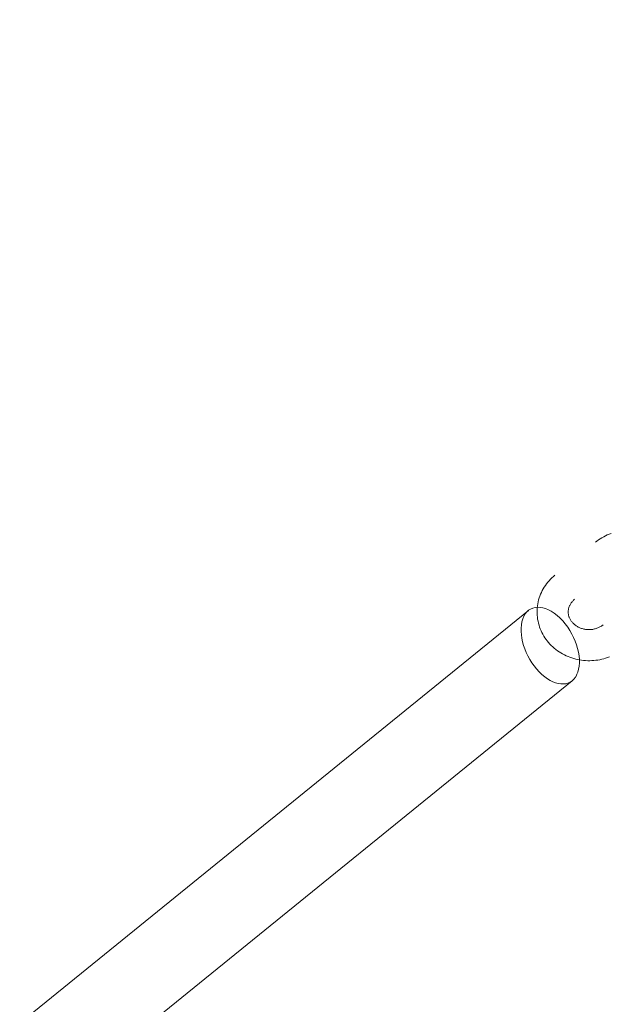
# Model space of a CAD drawing. Header units: millimetres. Extents: x -188930 to 271134, y -158090 to 283816.
# Tile 416 of 610: x 51520 to 51634, y 62957 to 63146. Entities that reach past the tile are written whole.
import ezdxf

# ---------------------------------------------------------------- set-up
doc = ezdxf.new("R2010")
doc.units = ezdxf.units.MM
for name, color, linetype, lineweight in [('25_2021_Modlnica_staw_dz223_mdcp_19042022_dwg-1', 7, 'Continuous', 9), ('A-DETL-2', 5, 'Continuous', 25), ('I-FURN', 30, 'Continuous', 9), ('PZT_UTWARDZENIA', 5, 'Continuous', 9), ('WWRPP_801', 7, 'Continuous', 9)]:
    doc.layers.add(name, color=color, linetype=linetype, lineweight=lineweight)
doc.styles.add('Arial_10', font='arial.ttf', dxfattribs={"width": 0.9, "height": 750})

# ---------------------------------------------------------------- blocks, each defined once
blk = doc.blocks.new('25_2021_Modlnica_staw_dz223_mdcp_19042022_dwg-1821906-PZT-dwg')
at = {"layer": 'WWRPP_801', "insert": (-7398803.59, 2244415.95), "char_height": 750, "width": 2809.7244, "attachment_point": 1, "rotation": 333.5406, "line_spacing_factor": 0.941778, "style": 'Arial_10'}
blk.add_mtext('262.3', dxfattribs=at)
blk = doc.blocks.new('LARSLAJ_hamak - LARSLAJ_hamak-V31-PZT-dwg')
at = {"layer": 'I-FURN'}
for p, q in [((-693.86, 249.32), (-897.55, 453.44)), ((-910.13, 443.65), (-706.44, 239.54))]:
    blk.add_line(p, q, dxfattribs=at)
at = {"layer": 'I-FURN', "flags": 128}
for points in [[(-693.81, 247.64), (-694.2, 247.6), (-694.58, 247.54), (-694.96, 247.46), (-695.34, 247.37), (-695.71, 247.26), (-696.07, 247.14), (-696.43, 246.99), (-696.79, 246.84), (-697.14, 246.67), (-697.48, 246.48), (-697.81, 246.28), (-698.13, 246.07), (-698.44, 245.84), (-698.75, 245.6), (-699.04, 245.35), (-699.32, 245.09), (-699.6, 244.81), (-699.86, 244.52), (-700.11, 244.23), (-700.34, 243.92), (-700.57, 243.6), (-700.78, 243.28), (-700.98, 242.95), (-701.16, 242.61), (-701.34, 242.26), (-701.5, 241.9), (-701.64, 241.54), (-701.78, 241.18), (-701.89, 240.81), (-702, 240.43), (-702.09, 240.06), (-702.17, 239.67), (-702.23, 239.29), (-702.28, 238.9), (-702.31, 238.52), (-702.33, 238.13), (-702.33, 237.74), (-702.33, 237.35), (-702.3, 236.96), (-702.26, 236.57), (-702.21, 236.19), (-702.15, 235.8), (-702.07, 235.42), (-701.97, 235.04), (-701.87, 234.67), (-701.75, 234.3), (-701.61, 233.93), (-701.46, 233.57), (-701.3, 233.22), (-701.13, 232.87)], [(-686.54, 244.92), (-686.82, 245.19), (-687.11, 245.45), (-687.41, 245.69), (-687.72, 245.93), (-688.03, 246.15), (-688.36, 246.35), (-688.7, 246.55), (-689.04, 246.73), (-689.39, 246.89), (-689.75, 247.04), (-690.11, 247.17), (-690.48, 247.29), (-690.85, 247.4), (-691.23, 247.48), (-691.61, 247.56), (-691.99, 247.61), (-692.38, 247.65), (-692.76, 247.67), (-693.15, 247.67), (-693.54, 247.66), (-693.81, 247.64)], [(-695.09, 234.67), (-695.2, 234.78), (-695.3, 234.9), (-695.4, 235.01), (-695.49, 235.14), (-695.58, 235.27), (-695.67, 235.4), (-695.75, 235.54), (-695.83, 235.69), (-695.9, 235.83), (-695.97, 235.98), (-696.03, 236.14), (-696.09, 236.3), (-696.14, 236.46), (-696.19, 236.62), (-696.22, 236.78), (-696.26, 236.95), (-696.29, 237.12), (-696.31, 237.29), (-696.32, 237.46), (-696.33, 237.63), (-696.33, 237.8), (-696.33, 237.97), (-696.32, 238.14), (-696.31, 238.3), (-696.28, 238.47), (-696.26, 238.63), (-696.22, 238.8), (-696.18, 238.96), (-696.14, 239.12), (-696.09, 239.27), (-696.03, 239.42), (-695.97, 239.57), (-695.9, 239.71), (-695.83, 239.85), (-695.76, 239.99), (-695.68, 240.12), (-695.59, 240.25), (-695.51, 240.37), (-695.41, 240.49), (-695.32, 240.6), (-695.22, 240.7), (-695.12, 240.8), (-695.02, 240.9), (-694.91, 240.99), (-694.8, 241.07), (-694.69, 241.15), (-694.58, 241.22), (-694.47, 241.29), (-694.35, 241.35), (-694.24, 241.41), (-694.12, 241.46), (-694, 241.51), (-693.88, 241.55), (-693.76, 241.58), (-693.64, 241.61), (-693.51, 241.63), (-693.39, 241.65), (-693.29, 241.66)], [(-693.29, 241.66), (-693.17, 241.67), (-693.04, 241.67), (-692.92, 241.67), (-692.79, 241.66), (-692.67, 241.65), (-692.54, 241.63), (-692.42, 241.6), (-692.29, 241.57), (-692.17, 241.54), (-692.04, 241.49), (-691.92, 241.45), (-691.8, 241.39), (-691.67, 241.33), (-691.55, 241.27), (-691.43, 241.2), (-691.31, 241.12), (-691.2, 241.04), (-691.08, 240.95), (-690.97, 240.86), (-690.86, 240.76), (-690.78, 240.68)], [(-677.45, 234.99), (-677.62, 235.34), (-677.81, 235.68), (-678.01, 236.01), (-678.22, 236.34), (-678.44, 236.65), (-678.68, 236.96), (-678.93, 237.26), (-679.19, 237.55), (-679.41, 237.78)]]:
    blk.add_lwpolyline(points, dxfattribs=at)
at = {"layer": 'I-FURN'}
for start_param, end_param in [(0.497142, 3.537679), (3.638735, 6.780327)]:
    blk.add_ellipse((-700.15, 244.43), major_axis=(6.63, 4.48), ratio=0.59071, start_param=start_param, end_param=end_param, dxfattribs=at)
blk.add_open_spline([(-704.71, 238.63), (-704.81, 238.65), (-704.99, 238.7), (-705.16, 238.76), (-705.24, 238.79)], degree=3, dxfattribs=at)

msp = doc.modelspace()

# ---------------------------------------------------------------- linework, layer by layer
at = {"layer": 'A-DETL-2'}
msp.add_arc((52163.76, 62775.62), 2569.54, 89.99061, 173.61434, dxfattribs=at)
at = {"layer": 'PZT_UTWARDZENIA'}
for centre, radius, start, end in [((59552.72, 60792.38), 12000, 159.94686, 262.671126), ((59552.72, 60792.38), 12000, 159.94686, 262.671126), ((59275.43, 60624.14), 10000, 158.651807, 263.428328), ((59275.43, 60624.14), 10000, 158.651807, 263.428328)]:
    msp.add_arc(centre, radius, start, end, dxfattribs=at)

# ---------------------------------------------------------------- block references
at = {"layer": '25_2021_Modlnica_staw_dz223_mdcp_19042022_dwg-1', "rotation": 26.45942550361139}
msp.add_blockref('25_2021_Modlnica_staw_dz223_mdcp_19042022_dwg-1821906-PZT-dwg', (7673628.94, 1350807.05), dxfattribs=at)
at = {"layer": 'I-FURN', "rotation": 84.12020358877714}
msp.add_blockref('LARSLAJ_hamak - LARSLAJ_hamak-V31-PZT-dwg', (51937.56, 63697.11), dxfattribs=at)

doc.saveas('drawing.dxf')
